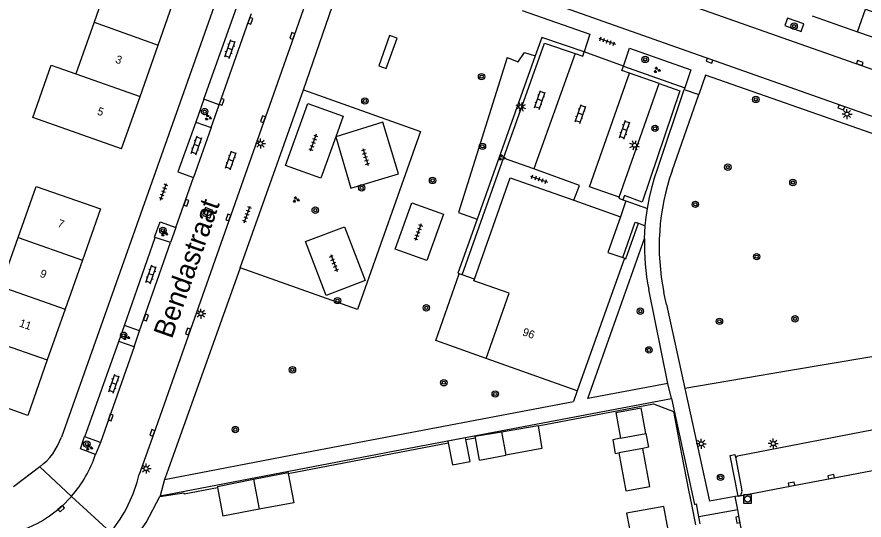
# Model space of a CAD drawing. Extents: x 132999 to 136000, y 398499 to 400501.
# Drawn here: x 133670.1 to 133776, y 399054.8 to 399117.7 of the extents above; entities that cross this region are included whole.
import ezdxf

# ---------------------------------------------------------------- set-up
doc = ezdxf.new("R2010")
doc.units = 0
for name, color, linetype in [('gg-afsc-erfafscheiding', 7, 'Continuous'), ('gg-afsc-hekwerk', 7, 'Continuous'), ('gg-afsc-muur', 7, 'Continuous'), ('gg-anno-huisnummerreeks BGT', 7, 'Continuous'), ('gg-anno-openbare ruimte label', 7, 'Continuous'), ('gg-bbg-bijgebouw', 7, 'Continuous'), ('gg-bbg-gedigitaliseerde bebouwing', 7, 'Continuous'), ('gg-bbg-gedigitaliseerde bijgebouw', 7, 'Continuous'), ('gg-bbg-hoofdgebouw', 7, 'Continuous'), ('gg-bbg-luifel en loopbrug', 7, 'Continuous'), ('gg-bbg-tussenscheiding', 7, 'Continuous'), ('gg-knt-verharding', 7, 'Continuous'), ('gg-knt-verharding nz', 7, 'Continuous'), ('gt-grn-groengrens', 7, 'Continuous'), ('gt-grn-vlakafsluiter', 7, 'Continuous'), ('gt-grn-weggrens', 7, 'Continuous'), ('gt-symb-boom', 7, 'Continuous'), ('gt-symb-groenvak', 7, 'Continuous'), ('gt-symb-klinker verharding', 7, 'Continuous'), ('gt-symb-kolk', 7, 'Continuous'), ('gt-symb-lichtmast', 7, 'Continuous'), ('gt-symb-rioolschacht', 7, 'Continuous'), ('gt-symb-tegel verharding', 7, 'Continuous')]:
    doc.layers.add(name, color=color, linetype=linetype)

# ---------------------------------------------------------------- blocks, each defined once
blk = doc.blocks.new('gt0-KOLK')
at = {"layer": 'gt-symb-kolk'}
blk.add_lwpolyline([(0, 0), (0.37, 0), (0.37, 0.4), (-0.38, 0.4), (-0.38, 0), (0, 0)], dxfattribs=at)
blk = doc.blocks.new('gt0-RS')
at = {"layer": 'gt-symb-rioolschacht'}
blk.add_lwpolyline([(-0.5, -0.5), (0.5, -0.5), (0.5, 0.5), (-0.5, 0.5)], close=True, dxfattribs=at)
blk.add_circle((0, 0), 0.375, dxfattribs=at)
blk = doc.blocks.new('gt0-LMAST')
at = {"layer": 'gt-symb-lichtmast'}
for p, q in [((-0.18, 0.17), (-0.45, 0.44)), ((-0.01, 0.25), (-0.01, 0.62)), ((0.17, 0.17), (0.44, 0.44)), ((-0.26, 0), (-0.63, 0)), ((-0.18, -0.18), (-0.45, -0.45)), ((-0.01, -0.25), (-0.01, -0.63)), ((0.44, -0.45), (0.17, -0.18)), ((0.24, 0), (0.62, 0))]:
    blk.add_line(p, q, dxfattribs=at)
blk.add_circle((-0.01, 0), 0.25, dxfattribs=at)
blk = doc.blocks.new('gt0-BOOM')
at = {"layer": 'gt-symb-boom'}
for radius in [0.4, 0.2]:
    blk.add_circle((0, 0), radius, dxfattribs=at)
blk = doc.blocks.new('gt0-KL1')
at = {"layer": 'gt-symb-klinker verharding'}
for p, q in [((-1.15, 0.3), (1.15, 0.3)), ((-1, -0.3), (-1, 0.3)), ((-0.5, 0.3), (-0.5, 0.45)), ((0, -0.3), (0, 0.3)), ((0.5, 0.3), (0.5, 0.45)), ((1, -0.3), (1, 0.3)), ((-1.15, -0.3), (1.15, -0.3)), ((-0.5, -0.45), (-0.5, -0.3)), ((0.5, -0.45), (0.5, -0.3))]:
    blk.add_line(p, q, dxfattribs=at)
blk = doc.blocks.new('gt0-TEG1')
at = {"layer": 'gt-symb-tegel verharding'}
for p, q in [((-1.12, 0), (1.12, 0)), ((-0.9, -0.25), (-0.9, 0.25)), ((-0.45, -0.25), (-0.45, 0.25)), ((0, -0.25), (0, 0.25)), ((0.45, -0.25), (0.45, 0.25)), ((0.9, -0.25), (0.9, 0.25))]:
    blk.add_line(p, q, dxfattribs=at)
blk = doc.blocks.new('gt0-GRVAK')
at = {"layer": 'gt-symb-groenvak'}
for p, q in [((-0.11, 0.19), (-0.23, 0.24)), ((-0.18, 0.15), (0.09, 0.15)), ((-0.09, 0.21), (-0.16, 0.32)), ((-0.05, 0.21), (-0.05, 0.39)), ((0, 0.21), (0.06, 0.32)), ((0.01, 0.19), (0.13, 0.24)), ((0.26, -0.05), (0.2, 0.06)), ((0.3, -0.05), (0.3, 0.13)), ((0.35, -0.05), (0.41, 0.06)), ((-0.24, -0.23), (-0.36, -0.18)), ((-0.32, -0.26), (-0.05, -0.26)), ((-0.23, -0.21), (-0.29, -0.09)), ((-0.18, -0.2), (-0.18, -0.02)), ((-0.14, -0.21), (-0.07, -0.09)), ((-0.12, -0.23), (0, -0.18)), ((0.24, -0.07), (0.12, -0.02)), ((0.17, -0.11), (0.44, -0.11)), ((0.37, -0.07), (0.49, -0.02))]:
    blk.add_line(p, q, dxfattribs=at)

msp = doc.modelspace()

# ---------------------------------------------------------------- linework, layer by layer
at = {"layer": 'gg-afsc-erfafscheiding'}
for p, q in [((133752.15, 399068.42), (133753.19, 399063.07)), ((133704.03, 399060.68), (133724.02, 399064.48)), ((133726.23, 399064.9), (133727.41, 399065.12)), ((133753.19, 399063.07), (133754.1, 399058.36)), ((133691.01, 399058.12), (133695.2, 399058.9)), ((133754.1, 399058.36), (133754.41, 399056.78)), ((133754.41, 399056.78), (133754.9, 399054.26))]:
    msp.add_line(p, q, dxfattribs=at)
msp.add_lwpolyline([(133735.25, 399066.63), (133749.67, 399069.37), (133752.15, 399068.42)], dxfattribs=at)
at = {"layer": 'gg-afsc-hekwerk'}
for p, q in [((133698.01, 399086.35), (133705.91, 399108.6)), ((133725.76, 399085.5), (133725.4, 399085.63)), ((133727.28, 399084.94), (133725.76, 399085.5))]:
    msp.add_line(p, q, dxfattribs=at)
msp.add_lwpolyline([(133705.91, 399108.6), (133720.55, 399103.41), (133712.67, 399081.16), (133698.01, 399086.35)], dxfattribs=at)
at = {"layer": 'gg-afsc-muur'}
for points in [[(133728.76, 399075.02), (133722.45, 399077.27), (133725.4, 399085.63)], [(133687.98, 399057.79), (133690.99, 399058.24), (133691.01, 399058.12)], [(133683.99, 399051.29), (133686.26, 399054.53), (133687.98, 399057.79)]]:
    msp.add_lwpolyline(points, dxfattribs=at)
at = {"layer": 'gg-bbg-bijgebouw'}
for p, q in [((133730.68, 399065.88), (133735.24, 399066.66)), ((133727.93, 399062.35), (133727.41, 399065.12)), ((133699.68, 399059.95), (133704.01, 399060.81)), ((133695.17, 399059.06), (133699.68, 399059.95)), ((133695.17, 399059.06), (133695.2, 399058.9))]:
    msp.add_line(p, q, dxfattribs=at)
for points in [[(133727.41, 399065.12), (133727.37, 399065.32), (133730.68, 399065.88)], [(133695.2, 399058.9), (133695.64, 399056.48), (133695.86, 399055.34)]]:
    msp.add_lwpolyline(points, dxfattribs=at)
at = {"layer": 'gg-bbg-gedigitaliseerde bebouwing'}
for p, q in [((133682.02, 399123.47), (133679.76, 399117.05)), ((133679.76, 399117.05), (133677.49, 399110.6)), ((133668.09, 399084.02), (133670.25, 399090.16))]:
    msp.add_line(p, q, dxfattribs=at)
for points in [[(133683.2, 399101.24), (133672.11, 399105.14), (133674.41, 399111.68), (133677.49, 399110.6)], [(133670.25, 399090.16), (133672.5, 399096.55), (133680.54, 399093.72)]]:
    msp.add_lwpolyline(points, dxfattribs=at)
at = {"layer": 'gg-bbg-gedigitaliseerde bijgebouw'}
for p, q in [((133744.95, 399068.29), (133748.11, 399068.88)), ((133748.71, 399065.67), (133748.11, 399068.88)), ((133744.95, 399068.29), (133745.55, 399065.07)), ((133735.24, 399066.66), (133735.25, 399066.63)), ((133745.55, 399065.07), (133748.71, 399065.67)), ((133748.32, 399063.81), (133745.34, 399063.25)), ((133727.93, 399062.35), (133731.23, 399062.96)), ((133704.01, 399060.81), (133704.03, 399060.68)), ((133700.39, 399056.2), (133695.86, 399055.34))]:
    msp.add_line(p, q, dxfattribs=at)
for points in [[(133735.25, 399066.63), (133735.71, 399063.81), (133731.23, 399062.96)], [(133726.23, 399064.9), (133726.18, 399065.11), (133723.98, 399064.69), (133724.02, 399064.48)], [(133724.02, 399064.48), (133724.54, 399061.74), (133726.75, 399062.17), (133726.23, 399064.9)], [(133745.34, 399063.25), (133746.23, 399058.5), (133749.21, 399059.06), (133748.32, 399063.81)], [(133704.03, 399060.68), (133704.72, 399057.02), (133700.39, 399056.2)]]:
    msp.add_lwpolyline(points, dxfattribs=at)
at = {"layer": 'gg-bbg-hoofdgebouw'}
for p, q in [((133687.76, 399114.2), (133690.05, 399120.69)), ((133769.52, 399117.86), (133775.17, 399115.87)), ((133685.5, 399107.77), (133687.76, 399114.2)), ((133683.2, 399101.24), (133685.5, 399107.77)), ((133727.28, 399084.94), (133731.76, 399097.63)), ((133731.76, 399097.63), (133739.72, 399094.81)), ((133739.72, 399094.81), (133745.54, 399092.75)), ((133680.54, 399093.72), (133678.29, 399087.33)), ((133745.82, 399087.64), (133746.03, 399087.57)), ((133678.29, 399087.33), (133676.13, 399081.19)), ((133746.03, 399087.57), (133740.14, 399070.99)), ((133676.13, 399081.19), (133673.91, 399074.89)), ((133740.14, 399070.99), (133728.76, 399075.02))]:
    msp.add_line(p, q, dxfattribs=at)
for points in [[(133775.17, 399115.87), (133776.17, 399118.7), (133780.49, 399117.16), (133782.7, 399123.43)], [(133745.54, 399092.75), (133743.96, 399088.3), (133745.82, 399087.64)], [(133728.76, 399075.02), (133731.64, 399083.19), (133727.21, 399084.76), (133727.28, 399084.94)], [(133673.91, 399074.89), (133671.46, 399067.93), (133663.42, 399070.78)]]:
    msp.add_lwpolyline(points, dxfattribs=at)
at = {"layer": 'gg-bbg-luifel en loopbrug'}
for points in [[(133748.71, 399065.67), (133749.03, 399063.95), (133748.32, 399063.81)], [(133745.55, 399065.07), (133744.58, 399064.89), (133744.9, 399063.17), (133745.34, 399063.25)], [(133751.5, 399053.61), (133750.95, 399056.56), (133746.31, 399055.69), (133746.86, 399052.72)]]:
    msp.add_lwpolyline(points, dxfattribs=at)
at = {"layer": 'gg-bbg-tussenscheiding'}
for p, q in [((133679.76, 399117.05), (133687.76, 399114.2)), ((133677.49, 399110.6), (133685.5, 399107.77)), ((133670.25, 399090.16), (133678.29, 399087.33)), ((133668.09, 399084.02), (133676.13, 399081.19)), ((133665.84, 399077.65), (133673.91, 399074.89)), ((133730.68, 399065.88), (133731.23, 399062.96)), ((133699.68, 399059.95), (133700.39, 399056.2))]:
    msp.add_line(p, q, dxfattribs=at)
at = {"layer": 'gg-knt-verharding'}
for p, q in [((133694.99, 399119.64), (133675.67, 399065.19)), ((133693.48, 399107.46), (133697.54, 399118.87)), ((133775.17, 399115.87), (133784.25, 399112.66)), ((133745.91, 399111.58), (133740.99, 399113.35)), ((133750.39, 399109.4), (133746.69, 399110.7)), ((133745.36, 399095.2), (133750.39, 399109.4)), ((133753.6, 399108.88), (133753.52, 399108.65)), ((133752, 399098.5), (133755.35, 399108.02)), ((133753.52, 399108.65), (133755.35, 399108.02)), ((133693.48, 399107.46), (133692.49, 399104.59)), ((133695.37, 399106.75), (133693.48, 399107.46)), ((133694.38, 399103.91), (133695.37, 399106.75)), ((133692.49, 399104.59), (133694.38, 399103.91)), ((133725.76, 399085.5), (133730.94, 399100.07)), ((133734.72, 399098.72), (133730.94, 399100.07)), ((133689.96, 399091.4), (133692.19, 399097.65)), ((133745.85, 399094.88), (133746.23, 399094.75)), ((133746.23, 399094.75), (133748.92, 399093.77)), ((133747.79, 399091.93), (133748.65, 399091.63)), ((133689.96, 399091.4), (133689.32, 399089.52)), ((133683.55, 399079.17), (133687.39, 399090.16)), ((133689.32, 399089.52), (133687.39, 399090.16)), ((133741.45, 399070.02), (133748.56, 399090.03)), ((133698.01, 399086.35), (133688.8, 399060.59)), ((133751.45, 399071.9), (133749.07, 399083.67)), ((133751.29, 399081.8), (133750.98, 399083.28)), ((133751.29, 399081.8), (133753.58, 399071.29)), ((133682.83, 399077.16), (133683.55, 399079.17)), ((133685.44, 399078.5), (133683.55, 399079.17)), ((133684.76, 399076.5), (133685.44, 399078.5)), ((133678.6, 399065.26), (133682.83, 399077.16)), ((133684.76, 399076.5), (133682.83, 399077.16)), ((133751.45, 399071.9), (133741.45, 399070.02)), ((133740.14, 399070.99), (133739.68, 399069.68)), ((133753.58, 399071.29), (133756.66, 399057.19)), ((133798.87, 399070.3), (133760.18, 399062.83)), ((133680.54, 399064.56), (133678.6, 399065.26)), ((133680.54, 399064.56), (133679.95, 399063.06)), ((133759.95, 399062.5), (133760.73, 399058.55)), ((133672.96, 399061.48), (133669.69, 399058.99)), ((133688.8, 399060.59), (133688.57, 399059.93)), ((133688, 399057.88), (133687.98, 399057.79)), ((133759.89, 399057.78), (133756.66, 399057.19)), ((133760.24, 399057.85), (133759.89, 399057.78)), ((133760.26, 399057.85), (133760.24, 399057.85)), ((133755.34, 399055.25), (133755.05, 399056.86)), ((133755.5, 399054.37), (133755.34, 399055.25))]:
    msp.add_line(p, q, dxfattribs=at)
for points in [[(133813.02, 399092.59), (133756.73, 399112.44), (133735.86, 399119.84), (133720.52, 399125.22), (133718.59, 399125.83), (133717.62, 399126.17), (133717.52, 399126.19)], [(133705.91, 399108.6), (133710.33, 399121.42), (133710.72, 399122.35)], [(133706.51, 399120.43), (133704.73, 399115.28), (133687.22, 399065.67), (133685.4, 399060.56)], [(133751.49, 399120.2), (133798.18, 399103.72), (133814.81, 399097.87)], [(133733.25, 399118.54), (133741.73, 399115.55), (133740.99, 399113.35)], [(133768.47, 399116.84), (133766.43, 399117.57), (133766.07, 399116.65), (133768.13, 399115.92), (133768.47, 399116.84)], [(133730.94, 399100.07), (133736.06, 399114.46), (133739.88, 399113.15)], [(133739.88, 399113.15), (133740.82, 399112.83), (133740.99, 399113.35)], [(133745.91, 399111.58), (133746.68, 399113.81), (133754.35, 399111.09), (133753.6, 399108.88)], [(133746.69, 399110.7), (133745.72, 399111.04), (133745.91, 399111.58)], [(133805.36, 399090.37), (133800.99, 399091.91), (133801.84, 399094.36), (133776.86, 399103.18), (133756.18, 399110.45), (133755.35, 399108.02)], [(133748.92, 399093.77), (133749.17, 399095.17), (133749.5, 399096.54), (133749.81, 399097.63), (133750.16, 399098.71), (133753.52, 399108.65)], [(133709.95, 399102.74), (133708.1, 399097.56), (133703.67, 399099.15), (133706.49, 399106.92), (133710.87, 399105.31), (133709.95, 399102.74)], [(133692.49, 399104.59), (133690.22, 399098.37), (133692.19, 399097.65)], [(133709.95, 399102.74), (133711.84, 399096.32), (133717.79, 399098.13), (133715.84, 399104.56), (133709.95, 399102.74)], [(133739.72, 399094.81), (133740.43, 399096.67), (133734.72, 399098.72)], [(133745.36, 399095.2), (133745.32, 399095.08), (133745.85, 399094.88)], [(133721.35, 399087.28), (133717.39, 399088.68), (133719.45, 399094.47), (133723.43, 399093.07), (133721.35, 399087.28)], [(133748.65, 399091.63), (133748.76, 399092.7), (133748.92, 399093.77)], [(133687.39, 399090.16), (133687.31, 399090.21), (133688, 399092.13), (133689.96, 399091.4)], [(133745.82, 399087.64), (133747.4, 399092.07), (133747.79, 399091.93)], [(133746.03, 399087.57), (133746.22, 399087.5), (133747.79, 399091.93)], [(133713.64, 399084.77), (133708.76, 399082.91), (133706.17, 399089.65), (133711.04, 399091.51), (133713.64, 399084.77)], [(133748.56, 399090.03), (133748.6, 399090.83), (133748.65, 399091.63)], [(133688, 399057.88), (133718.23, 399063.67), (133751.92, 399070.04)], [(133688.57, 399059.93), (133705.42, 399063.17), (133739.68, 399069.68)], [(133751.92, 399070.04), (133754.8, 399056.8), (133755.05, 399056.86)], [(133679.95, 399063.06), (133678.06, 399063.76), (133678.55, 399065.28), (133678.6, 399065.26)], [(133760.24, 399057.85), (133759.26, 399062.91), (133759.85, 399063.03), (133759.95, 399062.5)]]:
    msp.add_lwpolyline(points, dxfattribs=at)
for centre, radius, start, end in [((133778.8, 399089.06), 28.42, 160.6136, 191.7378), ((133777.73, 399089.15), 29.18, 178.2716, 190.8354), ((133668.09, 399067.88), 8.04, 307.3044, 340.4684), ((133665.61, 399067.81), 15.1, 318.5616, 341.6976), ((133760.26, 399062.53), 0.312, 104.9227, 186.1329), ((133668.22, 399064.59), 17.65, 320.3078, 346.8217), ((133760.15, 399058.43), 0.591, 280.8539, 11.3874), ((133665.63, 399067.8), 15.09, 281.4462, 318.5366)]:
    msp.add_arc(centre, radius, start, end, dxfattribs=at)
at = {"layer": 'gg-knt-verharding nz'}
for p, q in [((133739.88, 399113.15), (133734.72, 399098.72)), ((133694.38, 399103.91), (133692.19, 399097.65)), ((133685.44, 399078.5), (133689.32, 399089.52)), ((133684.76, 399076.5), (133680.54, 399064.56)), ((133760.19, 399056.14), (133759.89, 399057.78)), ((133760.19, 399056.14), (133755.34, 399055.25))]:
    msp.add_line(p, q, dxfattribs=at)
for points in [[(133695.37, 399106.75), (133699.1, 399117.29), (133699.44, 399118.13)], [(133745.36, 399095.2), (133741.66, 399096.5), (133746.69, 399110.7)], [(133760.26, 399057.85), (133766.96, 399059.12), (133776.82, 399061.02), (133800.62, 399065.56)], [(133763.45, 399038.95), (133763.24, 399040.18), (133760.41, 399054.92), (133760.19, 399056.14)]]:
    msp.add_lwpolyline(points, dxfattribs=at)
at = {"layer": 'gt-grn-groengrens'}
for p, q in [((133734.88, 399112.85), (133727.62, 399092.44)), ((133745.91, 399111.58), (133753.6, 399108.88)), ((133727.62, 399092.44), (133725.23, 399085.7)), ((133725.23, 399085.7), (133725.4, 399085.63))]:
    msp.add_line(p, q, dxfattribs=at)
for points in [[(133715.33, 399111.61), (133716.27, 399111.28), (133717.62, 399115.05), (133716.68, 399115.38), (133715.33, 399111.61)], [(133740.99, 399113.35), (133735.7, 399115.17), (133734.88, 399112.85)], [(133731.4, 399112.67), (133732.77, 399112.11), (133733.55, 399113.29), (133734.88, 399112.85)], [(133731.4, 399112.67), (133725.28, 399093.27), (133727.62, 399092.44)], [(133750.39, 399109.4), (133752.96, 399108.49), (133748.25, 399094.58), (133746.04, 399095.39), (133745.85, 399094.88)], [(133805.36, 399090.37), (133802.85, 399086.49), (133800.74, 399080.19), (133786.62, 399076.86), (133766.55, 399073.49), (133753.58, 399071.29)]]:
    msp.add_lwpolyline(points, dxfattribs=at)
at = {"layer": 'gt-grn-vlakafsluiter'}
msp.add_line((133746.23, 399094.75), (133745.54, 399092.75), dxfattribs=at)
at = {"layer": 'gt-grn-weggrens'}
for p, q in [((133751.92, 399070.04), (133751.45, 399071.9)), ((133672.96, 399061.48), (133676.94, 399057.81)), ((133688.57, 399059.93), (133688, 399057.88)), ((133676.94, 399057.81), (133681.8, 399053.32))]:
    msp.add_line(p, q, dxfattribs=at)

# ---------------------------------------------------------------- block references
at = {"layer": 'gt-symb-boom', "rotation": 160.55043123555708}
msp.add_blockref('gt0-BOOM', (133767.24, 399116.57), dxfattribs=at)
at = {"layer": 'gt-symb-boom'}
for p in [(133748.63, 399112.41), (133728.18, 399110.25), (133762.46, 399107.41), (133713.6, 399107.21), (133693.57, 399105.89), (133749.86, 399103.8), (133728.29, 399101.55), (133758.96, 399098.95), (133722.06, 399097.29), (133767.09, 399097.03), (133713.2, 399096.36), (133707.4, 399093.57), (133754.9, 399094.3), (133688.36, 399091.04), (133762.57, 399087.76), (133710.18, 399082.26), (133721.28, 399081.37), (133748.02, 399080.95), (133767.36, 399079.99), (133757.91, 399079.68), (133683.46, 399077.94), (133749.1, 399076.11), (133704.55, 399073.62), (133723.47, 399072.01), (133729.89, 399070.6), (133697.41, 399066.16), (133678.85, 399064.34), (133758.05, 399060.19)]:
    msp.add_blockref('gt0-BOOM', p, dxfattribs=at)
at = {"layer": 'gt-symb-groenvak'}
for p in [(133750.1, 399111.08), (133694, 399105.15), (133730.72, 399100.15), (133704.98, 399094.89), (133688.54, 399090.65), (133683.78, 399077.7), (133679.15, 399063.91)]:
    msp.add_blockref('gt0-GRVAK', p, dxfattribs=at)
at = {"layer": 'gt-symb-klinker verharding'}
for p, rotation in [((133696.74, 399113.71), 70.96692019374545), ((133735.46, 399107.35), 70.96692019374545), ((133740.55, 399105.6), 70.96692019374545), ((133746.06, 399103.62), 70.96692019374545), ((133692.56, 399101.66), 70.55043123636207), ((133696.85, 399099.8), 70.96692019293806), ((133686.87, 399085.54), 70.96692019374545), ((133682.24, 399071.88), 70.96692019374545)]:
    msp.add_blockref('gt0-KL1', p, dxfattribs=dict(at, rotation=rotation))
at = {"layer": 'gt-symb-kolk'}
for p, rotation in [((133699.1, 399117.29), -109.50357323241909), ((133704.73, 399115.28), 70.6775176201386), ((133756.73, 399112.44), 160.55951752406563), ((133775.39, 399111.77), -19.422577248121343), ((133695.51, 399107.17), -108.72486806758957), ((133773.21, 399106.63), 160.6105501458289), ((133701.06, 399104.89), 70.49642676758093), ((133691.1, 399094.56), -109.75789996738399), ((133696.73, 399092.6), 70.6044716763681), ((133686.04, 399080.22), -109.08724450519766), ((133691.7, 399078.36), 70.55043123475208), ((133681.65, 399067.72), -109.3224823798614), ((133687.22, 399065.67), 70.55043123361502), ((133771.92, 399060.07), 10.928504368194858), ((133766.96, 399059.12), 10.89528046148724), ((133675.52, 399056.41), -139.0134667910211), ((133760.41, 399054.92), 100.27164324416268)]:
    msp.add_blockref('gt0-KOLK', p, dxfattribs=dict(at, rotation=rotation))
at = {"layer": 'gt-symb-lichtmast'}
for p, rotation in [((133733.1, 399106.49), -109.50357323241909), ((133747.3, 399101.67), -109.50357323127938)]:
    msp.add_blockref('gt0-LMAST', p, dxfattribs=dict(at, rotation=rotation))
for p in [(133773.86, 399105.59), (133700.56, 399101.9), (133693.11, 399080.64), (133755.64, 399064.38), (133764.64, 399064.4), (133686.26, 399061.28)]:
    msp.add_blockref('gt0-LMAST', p, dxfattribs=at)
at = {"layer": 'gt-symb-rioolschacht', "rotation": -21.407739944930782}
msp.add_blockref('gt0-RS', (133693.96, 399093.24), dxfattribs=at)
at = {"layer": 'gt-symb-rioolschacht'}
msp.add_blockref('gt0-RS', (133761.43, 399057.48), dxfattribs=at)
at = {"layer": 'gt-symb-tegel verharding'}
for p, rotation in [((133743.88, 399114.68), -19.50357323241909), ((133707.15, 399102.01), -109.63070227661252), ((133713.68, 399100.22), -73.55871950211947), ((133735.37, 399097.46), -19.50357323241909), ((133688.45, 399095.87), 70.49642676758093), ((133698.89, 399093.04), 70.00710602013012), ((133720.25, 399090.83), -109.57672556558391), ((133709.74, 399086.97), -68.90078774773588)]:
    msp.add_blockref('gt0-TEG1', p, dxfattribs=dict(at, rotation=rotation))

# ---------------------------------------------------------------- texts
at = {"layer": 'gg-anno-huisnummerreeks BGT'}
for s, p in [('3', (133682.34, 399112.03)), ('5', (133680.06, 399105.55)), ('7', (133675.12, 399091.53)), ('9', (133672.91, 399085.27)), ('11', (133670.32, 399079.07)), ('96', (133733.21, 399077.96))]:
    msp.add_text(s, height=1, rotation=340.6, dxfattribs=at).set_placement(p)
at = {"layer": 'gg-anno-openbare ruimte label'}
msp.add_text('Bendastraat', height=2.5, rotation=70.5, dxfattribs=at).set_placement((133689.47, 399077.4))

doc.saveas('drawing.dxf')
